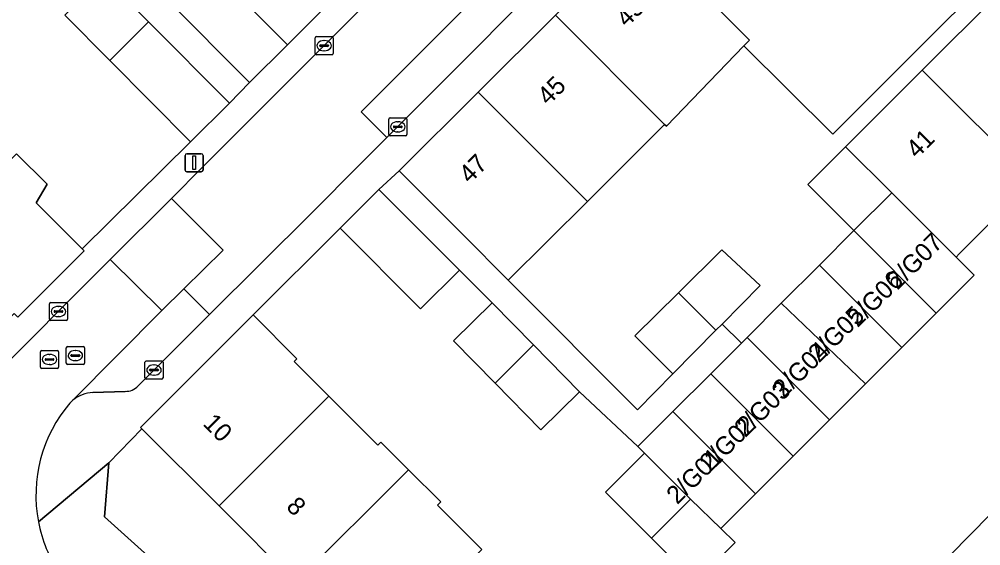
# Model space of a CAD drawing. Extents: x 159039 to 160102, y 381214 to 382524.
# Drawn here: x 159543.5 to 159596.6, y 381822.5 to 381851.6 of the extents above; entities that cross this region are included whole.
import ezdxf

# ---------------------------------------------------------------- set-up
doc = ezdxf.new("R2010")
doc.units = 0
for name, color, linetype in [('IMGEO_Erf', 7, 'Continuous'), ('IMGEO_Kolk', 7, 'Continuous'), ('IMGEO_Lichtmast', 7, 'Continuous'), ('IMGEO_Muur', 7, 'Continuous'), ('IMGEO_Pand', 7, 'Continuous'), ('IMGEO_Pand_nummerreeks', 7, 'Continuous'), ('IMGEO_Parkeervlak_open', 7, 'Continuous'), ('IMGEO_Rijbaan_lokaal_open', 7, 'Continuous'), ('IMGEO_Rioolput', 7, 'Continuous'), ('IMGEO_Voetpad_open', 7, 'Continuous')]:
    doc.layers.add(name, color=color, linetype=linetype)

msp = doc.modelspace()

# ---------------------------------------------------------------- linework, layer by layer
at = {"layer": 'IMGEO_Erf'}
for points in [[(159628.214, 381884.971), (159588.472, 381845.228), (159583.549, 381850.107), (159579.279, 381845.665), (159579.17, 381845.758), (159574.906, 381841.506), (159570.538, 381837.151), (159577.672, 381829.997), (159579.629, 381831.979), (159577.533, 381834.088), (159579.936, 381836.46), (159582.341, 381838.835), (159584.444, 381836.855), (159582.348, 381834.732), (159583.416, 381833.678), (159583.725, 381833.988), (159585.62, 381835.883), (159587.722, 381837.988), (159589.624, 381839.892), (159587.076, 381842.438), (159589.172, 381844.534), (159589.243, 381844.605), (159593.333, 381848.695), (159593.404, 381848.766), (159597.604, 381852.966)], [(159553.776, 381854.767), (159558.339, 381850.164), (159563.284, 381855.137)], [(159543.374, 381844.139), (159545.054, 381842.46), (159544.457, 381841.424), (159546.996, 381838.887), (159552.983, 381844.796), (159548.525, 381849.293), (159546.038, 381851.801)], [(159599.512, 381842.672), (159595.452, 381838.612), (159595.273, 381838.433), (159596.275, 381837.431), (159594.181, 381835.337), (159592.277, 381833.433), (159590.278, 381831.434), (159588.279, 381829.434), (159586.28, 381827.435), (159584.189, 381825.344), (159582.282, 381823.437), (159583.066, 381822.653), (159580.883, 381820.471), (159578.455, 381822.898), (159575.915, 381825.438), (159578.069, 381827.592), (159577.7, 381827.962), (159574.478, 381830.99), (159572.341, 381828.888), (159569.805, 381831.467), (159567.512, 381833.798), (159569.649, 381835.9), (159567.839, 381837.714), (159565.693, 381835.574), (159561.245, 381840.034), (159556.441, 381835.24), (159558.864, 381832.817), (159558.702, 381832.655), (159560.617, 381830.741), (159563.325, 381828.034), (159563.497, 381828.206), (159565.021, 381826.682), (159566.805, 381824.898), (159566.628, 381824.722), (159569.076, 381822.274)]]:
    msp.add_lwpolyline(points, dxfattribs=at)
for points in [[(159569.175, 381805.236), (159571.586, 381807.648), (159567.25, 381811.984), (159563.018, 381816.215), (159558.787, 381820.446), (159554.556, 381824.678), (159550.288, 381828.945), (159548.468, 381827.062), (159548.229, 381824.079)], [(159594.952, 381821.966), (159597.15, 381824.196), (159597.395, 381823.955), (159599.352, 381822.029), (159597.112, 381819.808), (159594.385, 381817.105), (159592.499, 381818.988), (159592.256, 381819.231)]]:
    msp.add_lwpolyline(points, close=True, dxfattribs=at)
at = {"layer": 'IMGEO_Kolk'}
for p, q in [((159559.859, 381849.69), (159559.859, 381850.542)), ((159559.934, 381850.616), (159560.786, 381850.616)), ((159560.118, 381850.11), (159560.118, 381850.122)), ((159560.161, 381850.159), (159560.559, 381850.159)), ((159560.347, 381850.396), (159560.372, 381850.396)), ((159560.602, 381850.122), (159560.602, 381850.11)), ((159560.86, 381850.542), (159560.86, 381849.69)), ((159560.786, 381849.616), (159559.934, 381849.616)), ((159560.556, 381850.073), (159560.158, 381850.073)), ((159560.37, 381849.836), (159560.345, 381849.836)), ((159563.931, 381845.206), (159563.931, 381846.058)), ((159564.006, 381846.132), (159564.858, 381846.132)), ((159564.419, 381845.912), (159564.444, 381845.912)), ((159564.932, 381846.058), (159564.932, 381845.206)), ((159564.19, 381845.626), (159564.19, 381845.638)), ((159564.628, 381845.589), (159564.23, 381845.589)), ((159564.233, 381845.675), (159564.631, 381845.675)), ((159564.442, 381845.352), (159564.417, 381845.352)), ((159564.674, 381845.638), (159564.674, 381845.626)), ((159564.858, 381845.132), (159564.006, 381845.132)), ((159545.184, 381834.996), (159545.184, 381835.848)), ((159545.259, 381835.922), (159546.111, 381835.922)), ((159546.185, 381835.848), (159546.185, 381834.996)), ((159545.443, 381835.416), (159545.443, 381835.428)), ((159545.881, 381835.379), (159545.483, 381835.379)), ((159545.486, 381835.465), (159545.884, 381835.465)), ((159545.672, 381835.702), (159545.697, 381835.702)), ((159545.927, 381835.428), (159545.927, 381835.416)), ((159546.111, 381834.922), (159545.259, 381834.922)), ((159545.695, 381835.142), (159545.67, 381835.142)), ((159550.464, 381831.763), (159550.464, 381832.615)), ((159550.539, 381832.689), (159551.391, 381832.689)), ((159551.465, 381832.615), (159551.465, 381831.763)), ((159550.723, 381832.183), (159550.723, 381832.195)), ((159551.161, 381832.146), (159550.763, 381832.146)), ((159550.766, 381832.232), (159551.164, 381832.232)), ((159550.952, 381832.469), (159550.977, 381832.469)), ((159551.207, 381832.195), (159551.207, 381832.183)), ((159551.391, 381831.689), (159550.539, 381831.689)), ((159550.975, 381831.909), (159550.95, 381831.909))]:
    msp.add_line(p, q, dxfattribs=at)
for points in [[(159559.859, 381849.69), (159559.859, 381850.542)], [(159559.934, 381850.616), (159560.786, 381850.616)], [(159560.86, 381850.542), (159560.86, 381849.69)], [(159560.786, 381849.616), (159559.934, 381849.616)], [(159563.931, 381845.206), (159563.931, 381846.058)], [(159564.006, 381846.132), (159564.858, 381846.132)], [(159564.932, 381846.058), (159564.932, 381845.206)], [(159564.858, 381845.132), (159564.006, 381845.132)], [(159545.184, 381834.996), (159545.184, 381835.848)], [(159545.259, 381835.922), (159546.111, 381835.922)], [(159546.185, 381835.848), (159546.185, 381834.996)], [(159546.111, 381834.922), (159545.259, 381834.922)], [(159550.464, 381831.763), (159550.464, 381832.615)], [(159550.539, 381832.689), (159551.391, 381832.689)], [(159551.465, 381832.615), (159551.465, 381831.763)], [(159551.391, 381831.689), (159550.539, 381831.689)]]:
    msp.add_lwpolyline(points, dxfattribs=at)
for centre, radius, start, end in [((159559.936, 381850.54), 0.0765, 91.552, 178.448), ((159559.936, 381850.54), 0.0765, 91.552, 178.448), ((159560.158, 381850.119), 0.0403, 85.8775, 175.7526), ((159560.563, 381850.121), 0.0386, 1.7309, 96.639), ((159560.784, 381850.54), 0.0765, 1.552, 88.448), ((159560.784, 381850.54), 0.0765, 1.552, 88.448), ((159559.936, 381849.692), 0.0765, 181.552, 268.448), ((159559.936, 381849.692), 0.0765, 181.552, 268.448), ((159560.155, 381850.109), 0.0366, 178.938, 274.7102), ((159560.559, 381850.116), 0.043, 264.8664, 352.4533), ((159560.784, 381849.692), 0.0765, 271.552, 358.448), ((159560.784, 381849.692), 0.0765, 271.552, 358.448), ((159564.008, 381846.056), 0.0765, 91.552, 178.448), ((159564.008, 381846.056), 0.0765, 91.552, 178.448), ((159564.856, 381846.056), 0.0765, 1.552, 88.448), ((159564.856, 381846.056), 0.0765, 1.552, 88.448), ((159564.23, 381845.635), 0.0403, 85.8775, 175.7526), ((159564.227, 381845.625), 0.0366, 178.938, 274.7102), ((159564.631, 381845.632), 0.043, 264.8664, 352.4533), ((159564.635, 381845.637), 0.0386, 1.7309, 96.639), ((159564.008, 381845.208), 0.0765, 181.552, 268.448), ((159564.008, 381845.208), 0.0765, 181.552, 268.448), ((159564.856, 381845.208), 0.0765, 271.552, 358.448), ((159564.856, 381845.208), 0.0765, 271.552, 358.448), ((159545.261, 381835.846), 0.0765, 91.552, 178.448), ((159545.261, 381835.846), 0.0765, 91.552, 178.448), ((159546.109, 381835.846), 0.0765, 1.552, 88.448), ((159546.109, 381835.846), 0.0765, 1.552, 88.448), ((159545.483, 381835.425), 0.0403, 85.8775, 175.7526), ((159545.48, 381835.415), 0.0366, 178.938, 274.7102), ((159545.884, 381835.422), 0.043, 264.8664, 352.4533), ((159545.888, 381835.427), 0.0386, 1.7309, 96.639), ((159545.261, 381834.998), 0.0765, 181.552, 268.448), ((159545.261, 381834.998), 0.0765, 181.552, 268.448), ((159546.109, 381834.998), 0.0765, 271.552, 358.448), ((159546.109, 381834.998), 0.0765, 271.552, 358.448), ((159550.541, 381832.613), 0.0765, 91.552, 178.448), ((159550.541, 381832.613), 0.0765, 91.552, 178.448), ((159551.389, 381832.613), 0.0765, 1.552, 88.448), ((159551.389, 381832.613), 0.0765, 1.552, 88.448), ((159550.763, 381832.192), 0.0403, 85.8775, 175.7526), ((159550.76, 381832.182), 0.0366, 178.938, 274.7102), ((159551.164, 381832.189), 0.043, 264.8664, 352.4533), ((159551.168, 381832.194), 0.0386, 1.7309, 96.639), ((159550.541, 381831.765), 0.0765, 181.552, 268.448), ((159550.541, 381831.765), 0.0765, 181.552, 268.448), ((159551.389, 381831.765), 0.0765, 271.552, 358.448), ((159551.389, 381831.765), 0.0765, 271.552, 358.448)]:
    msp.add_arc(centre, radius, start, end, dxfattribs=at)
for centre, major_axis, ratio, start_param, end_param in [((159560.346, 381850.116), (-0.387, 0.002), 0.722429, 4.712389, 7.853982), ((159560.371, 381850.116), (-0.39, 0.002), 0.717154, 1.570796, 4.712389), ((159564.418, 381845.632), (-0.387, 0.002), 0.722429, 4.712389, 7.853982), ((159564.443, 381845.632), (-0.39, 0.002), 0.717154, 1.570796, 4.712389), ((159545.671, 381835.422), (-0.387, 0.002), 0.722429, 4.712389, 7.853982), ((159545.696, 381835.422), (-0.39, 0.002), 0.717154, 1.570796, 4.712389), ((159550.951, 381832.189), (-0.387, 0.002), 0.722429, 4.712389, 7.853982), ((159550.976, 381832.189), (-0.39, 0.002), 0.717154, 1.570796, 4.712389)]:
    msp.add_ellipse(centre, major_axis=major_axis, ratio=ratio, start_param=start_param, end_param=end_param, dxfattribs=at)
at = {"layer": 'IMGEO_Lichtmast'}
for p, q in [((159552.682, 381843.244), (159552.682, 381844.044)), ((159552.682, 381844.044), (159552.682, 381843.244)), ((159552.782, 381844.144), (159553.572, 381844.144)), ((159553.572, 381844.144), (159552.782, 381844.144)), ((159553.672, 381844.044), (159553.672, 381843.244)), ((159553.672, 381843.244), (159553.672, 381844.044)), ((159553.572, 381843.144), (159552.782, 381843.144)), ((159552.782, 381843.144), (159553.572, 381843.144))]:
    msp.add_line(p, q, dxfattribs=at)
msp.add_lwpolyline([(159553.102, 381844.019), (159553.252, 381844.019), (159553.252, 381843.269), (159553.102, 381843.269), (159553.102, 381844.019)], dxfattribs=at)
for centre, start, end in [((159552.782, 381844.044), 90, 180), ((159552.782, 381844.044), 90, 180), ((159553.572, 381844.044), 0, 90), ((159553.572, 381844.044), 360, 90), ((159552.782, 381843.244), 180, 270), ((159552.782, 381843.244), 180, 270), ((159553.572, 381843.244), 270, 0), ((159553.572, 381843.244), 270, 0)]:
    msp.add_arc(centre, 0.1, start, end, dxfattribs=at)
at = {"layer": 'IMGEO_Muur'}
for points in [[(159563.284, 381855.137), (159558.339, 381850.164)], [(159583.549, 381850.107), (159588.472, 381845.228)], [(159546.996, 381838.887), (159552.983, 381844.796)]]:
    msp.add_lwpolyline(points, dxfattribs=at)
at = {"layer": 'IMGEO_Pand'}
for points in [[(159573.144, 381851.802), (159579.17, 381845.758), (159579.279, 381845.665), (159583.549, 381850.107), (159583.856, 381850.427), (159580.178, 381854.116), (159579.863, 381853.802), (159577.513, 381856.159)], [(159553.776, 381854.767), (159551.669, 381852.678), (159556.232, 381848.075), (159558.339, 381850.164)], [(159548.525, 381849.293), (159550.667, 381851.436), (159548.19, 381853.934), (159546.038, 381851.801)], [(159597.604, 381852.966), (159593.404, 381848.766), (159599.512, 381842.672), (159603.712, 381846.872), (159603.514, 381847.056)], [(159573.144, 381851.802), (159568.88, 381847.551), (159574.906, 381841.506), (159579.17, 381845.758)], [(159548.525, 381849.293), (159552.983, 381844.796), (159555.135, 381846.93), (159550.667, 381851.436)], [(159599.512, 381842.672), (159593.404, 381848.766), (159593.333, 381848.695), (159589.243, 381844.605), (159589.172, 381844.534), (159591.719, 381841.987), (159595.273, 381838.433), (159595.452, 381838.612)], [(159574.906, 381841.506), (159568.88, 381847.551), (159564.512, 381843.195), (159568.042, 381839.654), (159570.538, 381837.151)], [(159589.172, 381844.534), (159587.076, 381842.438), (159589.624, 381839.892), (159591.719, 381841.987)], [(159543.374, 381844.139), (159537.201, 381837.963), (159541.546, 381833.621), (159543.241, 381835.317), (159543.442, 381835.116), (159547.103, 381838.78), (159546.996, 381838.887), (159544.457, 381841.424), (159545.054, 381842.46)], [(159563.391, 381842.174), (159561.245, 381840.034), (159565.693, 381835.574), (159567.839, 381837.714)], [(159591.719, 381841.987), (159589.624, 381839.892), (159594.181, 381835.337), (159596.275, 381837.431), (159595.273, 381838.433)], [(159592.277, 381833.433), (159594.181, 381835.337), (159589.624, 381839.892), (159587.722, 381837.988)], [(159584.444, 381836.855), (159582.341, 381838.835), (159579.936, 381836.46), (159582.005, 381834.385), (159582.348, 381834.732)], [(159585.62, 381835.883), (159590.278, 381831.434), (159592.277, 381833.433), (159587.722, 381837.988)], [(159579.936, 381836.46), (159577.533, 381834.088), (159579.629, 381831.979), (159582.005, 381834.385)], [(159569.805, 381831.467), (159571.924, 381833.587), (159569.649, 381835.9), (159567.512, 381833.798)], [(159583.725, 381833.988), (159588.279, 381829.434), (159590.278, 381831.434), (159585.62, 381835.883)], [(159560.617, 381830.741), (159558.702, 381832.655), (159558.864, 381832.817), (159556.441, 381835.24), (159550.217, 381829.016), (159550.288, 381828.945), (159554.556, 381824.678)], [(159583.725, 381833.988), (159583.416, 381833.678), (159581.727, 381831.988), (159586.28, 381827.435), (159588.279, 381829.434)], [(159569.805, 381831.467), (159572.341, 381828.888), (159574.478, 381830.99), (159571.924, 381833.587)], [(159579.635, 381829.894), (159584.189, 381825.344), (159586.28, 381827.435), (159581.727, 381831.988)], [(159560.617, 381830.741), (159554.556, 381824.678), (159558.787, 381820.446), (159565.021, 381826.682), (159563.497, 381828.206), (159563.325, 381828.034)], [(159579.635, 381829.894), (159577.7, 381827.962), (159578.069, 381827.592), (159580.608, 381825.046), (159582.282, 381823.437), (159584.189, 381825.344)], [(159578.455, 381822.898), (159580.608, 381825.046), (159578.069, 381827.592), (159575.915, 381825.438)], [(159565.021, 381826.682), (159558.787, 381820.446), (159563.018, 381816.215), (159569.076, 381822.274), (159566.628, 381824.722), (159566.805, 381824.898)], [(159582.282, 381823.437), (159580.608, 381825.046), (159578.455, 381822.898), (159580.883, 381820.471), (159583.066, 381822.653)], [(159594.952, 381821.966), (159595.195, 381821.723), (159597.112, 381819.808), (159599.352, 381822.029), (159597.395, 381823.955), (159597.15, 381824.196)]]:
    msp.add_lwpolyline(points, close=True, dxfattribs=at)
at = {"layer": 'IMGEO_Parkeervlak_open'}
msp.add_lwpolyline([(159563.826, 381845.043), (159575.313, 381856.565), (159573.896, 381857.95), (159562.417, 381846.451)], close=True, dxfattribs=at)
for points in [[(159552.61, 381836.673), (159551.391, 381835.474)], [(159554.039, 381835.251), (159552.61, 381836.673)], [(159551.391, 381835.474), (159546.482, 381830.517)], [(159550.098, 381831.315), (159554.039, 381835.251)], [(159547.58, 381830.952), (159549.368, 381831.011)]]:
    msp.add_lwpolyline(points, dxfattribs=at)
for centre, radius, start, end in [((159549.408, 381831.944), 0.934, 267.5558, 317.6616), ((159547.705, 381829.034), 1.922, 93.7233, 129.5012)]:
    msp.add_arc(centre, radius, start, end, dxfattribs=at)
at = {"layer": 'IMGEO_Rijbaan_lokaal_open'}
for points in [[(159599.887, 381889.654), (159594.035, 381883.801), (159589.196, 381878.96), (159590.622, 381877.535), (159582.151, 381869.061), (159580.725, 381870.485), (159579.3, 381869.059), (159574.381, 381864.12), (159571.766, 381861.508), (159559.508, 381849.265), (159553.641, 381843.407), (159551.927, 381841.665), (159554.786, 381838.81), (159552.61, 381836.673), (159554.039, 381835.251), (159559.678, 381840.883), (159562.33, 381843.542), (159563.826, 381845.043), (159562.417, 381846.451), (159573.896, 381857.95), (159575.313, 381856.565), (159576.162, 381857.416), (159577.251, 381858.509), (159606.476, 381887.753)], [(159546.316, 381830.362), (159546.482, 381830.517), (159551.391, 381835.474), (159548.541, 381838.294), (159541.598, 381831.356)]]:
    msp.add_lwpolyline(points, dxfattribs=at)
msp.add_lwpolyline([(159551.391, 381835.474), (159552.61, 381836.673), (159554.786, 381838.81), (159551.927, 381841.665), (159548.541, 381838.294)], close=True, dxfattribs=at)
for centre, radius, start, end in [((159552.291, 381825.271), 7.849, 139.5653, 190.7937), ((159552.275, 381825.26), 7.832, 190.7342, 213.367)]:
    msp.add_arc(centre, radius, start, end, dxfattribs=at)
at = {"layer": 'IMGEO_Rioolput'}
for p, q in [((159544.691, 381832.348), (159544.691, 381833.2)), ((159544.766, 381833.274), (159545.618, 381833.274)), ((159545.692, 381833.2), (159545.692, 381832.348)), ((159546.119, 381832.562), (159546.119, 381833.414)), ((159546.194, 381833.488), (159547.046, 381833.488)), ((159546.607, 381833.268), (159546.632, 381833.268)), ((159547.12, 381833.414), (159547.12, 381832.562)), ((159544.95, 381832.768), (159544.95, 381832.78)), ((159545.388, 381832.731), (159544.99, 381832.731)), ((159544.993, 381832.817), (159545.391, 381832.817)), ((159545.179, 381833.054), (159545.204, 381833.054)), ((159545.434, 381832.78), (159545.434, 381832.768)), ((159546.378, 381832.982), (159546.378, 381832.994)), ((159546.816, 381832.945), (159546.418, 381832.945)), ((159546.421, 381833.031), (159546.819, 381833.031)), ((159546.63, 381832.708), (159546.605, 381832.708)), ((159546.862, 381832.994), (159546.862, 381832.982)), ((159545.618, 381832.274), (159544.766, 381832.274)), ((159545.202, 381832.494), (159545.177, 381832.494)), ((159547.046, 381832.488), (159546.194, 381832.488))]:
    msp.add_line(p, q, dxfattribs=at)
for points in [[(159544.691, 381832.348), (159544.691, 381833.2)], [(159544.766, 381833.274), (159545.618, 381833.274)], [(159545.692, 381833.2), (159545.692, 381832.348)], [(159546.119, 381832.562), (159546.119, 381833.414)], [(159546.194, 381833.488), (159547.046, 381833.488)], [(159547.12, 381833.414), (159547.12, 381832.562)], [(159545.618, 381832.274), (159544.766, 381832.274)], [(159547.046, 381832.488), (159546.194, 381832.488)]]:
    msp.add_lwpolyline(points, dxfattribs=at)
for centre, radius, start, end in [((159544.768, 381833.198), 0.0765, 91.552, 178.448), ((159544.768, 381833.198), 0.0765, 91.552, 178.448), ((159545.616, 381833.198), 0.0765, 1.552, 88.448), ((159545.616, 381833.198), 0.0765, 1.552, 88.448), ((159546.196, 381833.412), 0.0765, 91.552, 178.448), ((159546.196, 381833.412), 0.0765, 91.552, 178.448), ((159547.044, 381833.412), 0.0765, 1.552, 88.448), ((159547.044, 381833.412), 0.0765, 1.552, 88.448), ((159544.99, 381832.777), 0.0403, 85.8775, 175.7526), ((159544.987, 381832.767), 0.0366, 178.938, 274.7102), ((159545.391, 381832.774), 0.043, 264.8664, 352.4533), ((159545.395, 381832.779), 0.0386, 1.7309, 96.639), ((159546.418, 381832.991), 0.0403, 85.8775, 175.7526), ((159546.415, 381832.981), 0.0366, 178.938, 274.7102), ((159546.819, 381832.988), 0.043, 264.8664, 352.4533), ((159546.823, 381832.993), 0.0386, 1.7309, 96.639), ((159544.768, 381832.35), 0.0765, 181.552, 268.448), ((159544.768, 381832.35), 0.0765, 181.552, 268.448), ((159545.616, 381832.35), 0.0765, 271.552, 358.448), ((159545.616, 381832.35), 0.0765, 271.552, 358.448), ((159546.196, 381832.564), 0.0765, 181.552, 268.448), ((159546.196, 381832.564), 0.0765, 181.552, 268.448), ((159547.044, 381832.564), 0.0765, 271.552, 358.448), ((159547.044, 381832.564), 0.0765, 271.552, 358.448)]:
    msp.add_arc(centre, radius, start, end, dxfattribs=at)
for centre, major_axis, ratio, start_param, end_param in [((159546.606, 381832.988), (-0.387, 0.002), 0.722429, 4.712389, 7.853982), ((159546.631, 381832.988), (-0.39, 0.002), 0.717154, 1.570796, 4.712389), ((159545.178, 381832.774), (-0.387, 0.002), 0.722429, 4.712389, 7.853982), ((159545.203, 381832.774), (-0.39, 0.002), 0.717154, 1.570796, 4.712389)]:
    msp.add_ellipse(centre, major_axis=major_axis, ratio=ratio, start_param=start_param, end_param=end_param, dxfattribs=at)
at = {"layer": 'IMGEO_Voetpad_open'}
for points in [[(159541.598, 381831.356), (159548.541, 381838.294), (159551.927, 381841.665), (159553.641, 381843.407), (159559.508, 381849.265), (159571.766, 381861.508), (159574.381, 381864.12), (159579.3, 381869.059), (159580.725, 381870.485), (159589.196, 381878.96), (159594.035, 381883.801), (159599.887, 381889.654), (159601.163, 381890.932), (159609.75, 381899.524)], [(159544.58, 381823.801), (159548.468, 381827.062), (159550.288, 381828.945), (159550.217, 381829.016), (159556.441, 381835.24), (159561.245, 381840.034), (159563.391, 381842.174), (159564.512, 381843.195), (159568.88, 381847.551), (159573.144, 381851.802), (159577.513, 381856.159), (159579.863, 381853.802), (159580.178, 381854.116), (159583.856, 381850.427), (159583.549, 381850.107), (159588.472, 381845.228), (159628.214, 381884.971)], [(159577.251, 381858.509), (159576.162, 381857.416), (159575.313, 381856.565), (159563.826, 381845.043), (159562.33, 381843.542), (159559.678, 381840.883), (159554.039, 381835.251), (159550.098, 381831.315)], [(159563.284, 381855.137), (159558.339, 381850.164), (159556.232, 381848.075), (159555.135, 381846.93), (159552.983, 381844.796), (159546.996, 381838.887), (159547.103, 381838.78), (159543.442, 381835.116)], [(159549.368, 381831.011), (159547.58, 381830.952)], [(159546.482, 381830.517), (159546.316, 381830.362)], [(159548.229, 381824.079), (159548.468, 381827.062), (159544.58, 381823.801)], [(159549.587, 381820.194), (159566.59, 381804.886), (159568.463, 381803.199), (159569.624, 381804.489), (159570.095, 381804.098), (159572.743, 381806.566), (159571.586, 381807.648), (159569.175, 381805.236), (159548.229, 381824.079)]]:
    msp.add_lwpolyline(points, dxfattribs=at)
for points in [[(159548.19, 381853.934), (159550.667, 381851.436), (159555.135, 381846.93), (159556.232, 381848.075), (159551.669, 381852.678), (159549.281, 381855.086), (159547.691, 381856.691), (159546.572, 381856.753), (159546.489, 381855.649)], [(159570.538, 381837.151), (159568.042, 381839.654), (159564.512, 381843.195), (159563.391, 381842.174), (159567.839, 381837.714), (159569.649, 381835.9), (159571.924, 381833.587), (159574.478, 381830.99), (159577.7, 381827.962), (159579.635, 381829.894), (159581.727, 381831.988), (159583.416, 381833.678), (159582.348, 381834.732), (159582.005, 381834.385), (159579.629, 381831.979), (159577.672, 381829.997)]]:
    msp.add_lwpolyline(points, close=True, dxfattribs=at)
for centre, radius, start, end in [((159549.408, 381831.944), 0.934, 267.5558, 317.6616), ((159547.705, 381829.034), 1.922, 93.7233, 129.5012), ((159552.291, 381825.271), 7.849, 139.5653, 190.7937), ((159552.275, 381825.26), 7.832, 190.7342, 213.367)]:
    msp.add_arc(centre, radius, start, end, dxfattribs=at)

# ---------------------------------------------------------------- texts
at = {"layer": 'IMGEO_Pand_nummerreeks'}
for s, rotation, p in [('43', 44.9184, (159577.077, 381851.093)), ('45', 44.9184, (159572.743, 381846.771)), ('41', 45.0001, (159593.115, 381843.838)), ('47', 44.9184, (159568.41, 381842.45)), ('2/G07', 44.6334, (159592.037, 381836.578)), ('2/G06', 44.6327, (159589.84, 381834.503)), ('2/G05', 44.6327, (159587.704, 381832.551)), ('2/G04', 44.6327, (159585.752, 381830.598)), ('2/G03', 44.6334, (159583.623, 381828.422)), ('10', 315.0013, (159553.618, 381829.179)), ('2/G02', 44.6327, (159581.703, 381826.526)), ('2/G01', 44.6327, (159579.87, 381824.716)), ('8', 315.0013, (159558.217, 381824.579))]:
    msp.add_text(s, height=1, rotation=rotation, dxfattribs=at).set_placement(p)

doc.saveas('drawing.dxf')
